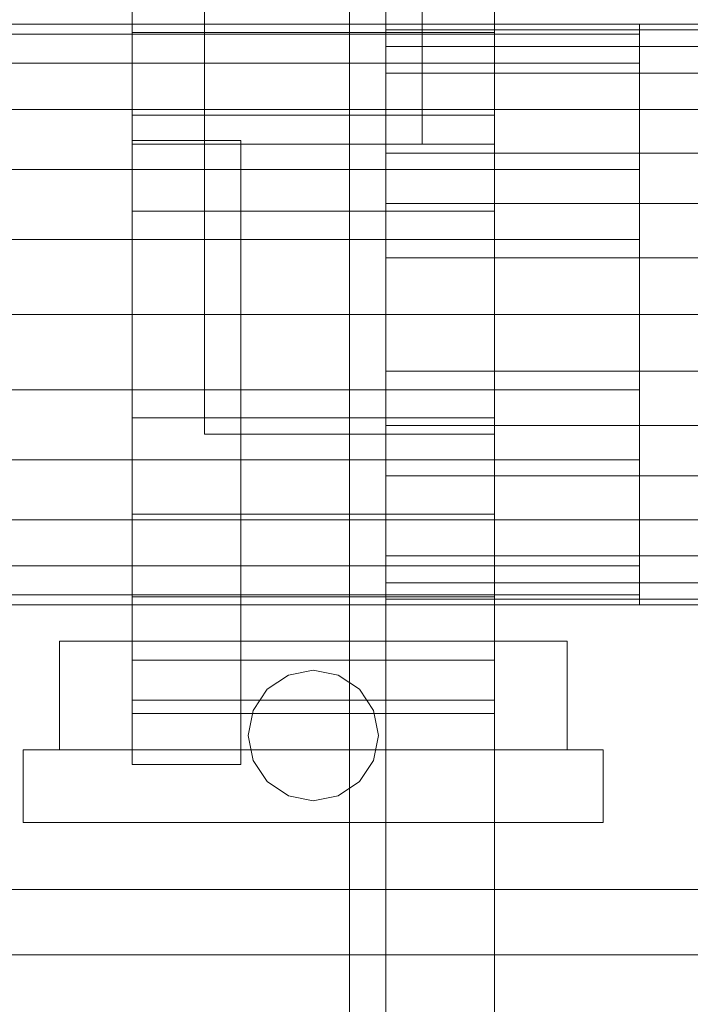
# Model space of a CAD drawing. Header units: millimetres. Extents: x -3490 to 61924, y -72580 to 6847.
# Tile 290 of 656: x 1274 to 1367, y -34169 to -34033. Entities that reach past the tile are written whole.
import ezdxf

# ---------------------------------------------------------------- set-up
doc = ezdxf.new("R2010")
doc.units = ezdxf.units.MM
for name, color, linetype, lineweight in [('COTAS_O', 1, 'Continuous', 0), ('frontal_C03', 7, 'Continuous', 0), ('frontal_secador', 7, 'Continuous', 0)]:
    doc.layers.add(name, color=color, linetype=linetype, lineweight=lineweight)
doc.dimstyles.new('R19_100', dxfattribs={"dimtxt": 250, "dimasz": 150, "dimexe": 150, "dimexo": 80, "dimgap": 100, "dimtad": 1, "dimtih": 1, "dimtoh": 1, "dimdsep": 46, "dimcen": 0.09, "dimadec": 0, "dimazin": 0, "dimtfac": 1, "dimtdec": 4, "dimtofl": 0, "dimtmove": 0, "dimatfit": 3, "dimfxl": 1, "dimtolj": 1, "dimtzin": 0, "dimarcsym": 0})

# ---------------------------------------------------------------- blocks, each defined once
blk = doc.blocks.new('DIM_R29_57')
at = {"layer": 'COTAS_O'}
for p, q in [((-1725, -33700), (-1575, -33655)), ((1725, -33700), (1575, -33655)), ((-1725, -34400), (-1725, -33700)), ((-1725, -33700), (1725, -33700)), ((-1725, -33700), (-1575, -33745)), ((1725, -33700), (1575, -33745)), ((1725, -34400), (1725, -33700))]:
    blk.add_line(p, q, dxfattribs=at)
blk.add_text('3450 O', height=250, dxfattribs=at).set_placement((0, -33600))

msp = doc.modelspace()

# ---------------------------------------------------------------- linework, layer by layer
at = {"layer": 'frontal_C03'}
for p, q in [((-1500, -34152.753), (1500, -34152.753)), ((1500, -34161.736), (-1500, -34161.736))]:
    msp.add_line(p, q, dxfattribs=at)
at = {"layer": 'frontal_secador'}
for p, q in [((1340, -36000), (1340, -33000)), ((1320, -35980), (1320, -33075)), ((1325, -36000), (1325, -33075)), ((1325, -34600), (1325, -33075)), ((1325, -35980), (1325, -33075)), ((1300, -34050), (1300, -34020)), ((1340, -34050), (1340, -34020)), ((1290, -34034.609), (1290, -34025.869)), ((1340, -34034.609), (1340, -34025.869)), ((1290, -34050), (1290, -34030)), ((1330, -34050), (1330, -34030)), ((1360, -34033.5), (-1360, -34033.5)), ((1325, -34034.269), (1325, -34033.5)), ((1430, -34033.5), (1325, -34033.5)), ((1325, -34036.545), (1325, -34034.269)), ((1430, -34034.269), (1325, -34034.269)), ((1360, -34034.863), (1360, -34033.5)), ((1360, -34034.863), (-1360, -34034.863)), ((1290, -34046), (1290, -34034.609)), ((1340, -34034.609), (1290, -34034.609)), ((1340, -34046), (1340, -34034.609)), ((1360, -34038.859), (1360, -34034.863)), ((1325, -34040.241), (1325, -34036.545)), ((1430, -34036.545), (1325, -34036.545)), ((1360, -34038.859), (-1360, -34038.859)), ((1360, -34045.216), (1360, -34038.859)), ((1325, -34045.216), (1325, -34040.241)), ((1430, -34040.241), (1325, -34040.241)), ((1360, -34045.216), (-1360, -34045.216)), ((1325, -34051.277), (1325, -34045.216)), ((1430, -34045.216), (1325, -34045.216)), ((1360, -34053.5), (1360, -34045.216)), ((1290, -34059.265), (1290, -34046)), ((1340, -34046), (1290, -34046)), ((1340, -34059.265), (1340, -34046)), ((1290, -34049.5), (1305, -34049.5)), ((1290, -34135.5), (1290, -34049.5)), ((1290, -34050), (1330, -34050)), ((1300, -34050), (1340, -34050)), ((1300, -34090), (1300, -34050)), ((1305, -34135.5), (1305, -34049.5)), ((1340, -34090), (1340, -34050)), ((1325, -34058.193), (1325, -34051.277)), ((1430, -34051.277), (1325, -34051.277)), ((1360, -34053.5), (-1360, -34053.5)), ((1360, -34063.147), (1360, -34053.5)), ((1325, -34065.696), (1325, -34058.193)), ((1430, -34058.193), (1325, -34058.193)), ((1290, -34073.5), (1290, -34059.265)), ((1340, -34059.265), (1290, -34059.265)), ((1340, -34073.5), (1340, -34059.265)), ((1360, -34063.147), (-1360, -34063.147)), ((1360, -34073.5), (1360, -34063.147)), ((1325, -34073.5), (1325, -34065.696)), ((1430, -34065.696), (1325, -34065.696)), ((-1360, -34073.5), (1360, -34073.5)), ((1290, -34073.5), (1290, -34087.735)), ((1290, -34073.5), (1340, -34073.5)), ((1325, -34073.5), (1325, -34081.304)), ((1325, -34073.5), (1430, -34073.5)), ((1340, -34087.735), (1340, -34073.5)), ((1360, -34083.853), (1360, -34073.5)), ((1325, -34081.304), (1325, -34088.807)), ((1430, -34081.304), (1325, -34081.304)), ((1360, -34083.853), (-1360, -34083.853)), ((1360, -34083.853), (1360, -34093.5)), ((1290, -34087.735), (1290, -34101)), ((1340, -34087.735), (1290, -34087.735)), ((1340, -34087.735), (1340, -34101)), ((1300, -34090), (1340, -34090)), ((1325, -34088.807), (1325, -34095.723)), ((1430, -34088.807), (1325, -34088.807)), ((1360, -34093.5), (-1360, -34093.5)), ((1360, -34093.5), (1360, -34101.784)), ((1325, -34095.723), (1325, -34101.784)), ((1430, -34095.723), (1325, -34095.723)), ((1360, -34101.784), (-1360, -34101.784)), ((1290, -34101), (1290, -34112.391)), ((1340, -34101), (1290, -34101)), ((1325, -34101.784), (1325, -34106.759)), ((1430, -34101.784), (1325, -34101.784)), ((1340, -34101), (1340, -34112.391)), ((1360, -34101.784), (1360, -34108.141)), ((1325, -34106.759), (1325, -34110.455)), ((1430, -34106.759), (1325, -34106.759)), ((1360, -34108.141), (-1360, -34108.141)), ((1360, -34108.141), (1360, -34112.137)), ((1325, -34110.455), (1325, -34112.731)), ((1430, -34110.455), (1325, -34110.455)), ((1360, -34112.137), (-1360, -34112.137)), ((1290, -34112.391), (1290, -34121.131)), ((1340, -34112.391), (1290, -34112.391)), ((1325, -34112.731), (1325, -34113.5)), ((1430, -34112.731), (1325, -34112.731)), ((1340, -34112.391), (1340, -34121.131)), ((1360, -34112.137), (1360, -34113.5)), ((1360, -34113.5), (-1360, -34113.5)), ((1430, -34113.5), (1325, -34113.5)), ((1280, -34118.5), (1350, -34118.5)), ((1280, -34133.5), (1280, -34118.5)), ((1350, -34133.5), (1350, -34118.5)), ((1290, -34121.131), (1290, -34126.626)), ((1340, -34121.131), (1290, -34121.131)), ((1340, -34121.131), (1340, -34126.626)), ((1311.556, -34123.185), (1315, -34122.5)), ((1315, -34122.5), (1318.444, -34123.185)), ((1308.636, -34125.136), (1311.556, -34123.185)), ((1318.444, -34123.185), (1321.364, -34125.136)), ((1306.685, -34128.056), (1308.636, -34125.136)), ((1321.364, -34125.136), (1323.315, -34128.056)), ((1290, -34126.626), (1290, -34128.5)), ((1340, -34126.626), (1290, -34126.626)), ((1340, -34126.626), (1340, -34128.5)), ((1340, -34128.5), (1290, -34128.5)), ((1306, -34131.5), (1306.685, -34128.056)), ((1323.315, -34128.056), (1324, -34131.5)), ((1306.685, -34134.944), (1306, -34131.5)), ((1324, -34131.5), (1323.315, -34134.944)), ((1275, -34133.5), (1355, -34133.5)), ((1275, -34143.5), (1275, -34133.5)), ((1280, -34133.5), (1350, -34133.5)), ((1355, -34143.5), (1355, -34133.5)), ((1290, -34135.5), (1305, -34135.5)), ((1308.636, -34137.864), (1306.685, -34134.944)), ((1323.315, -34134.944), (1321.364, -34137.864)), ((1311.556, -34139.815), (1308.636, -34137.864)), ((1321.364, -34137.864), (1318.444, -34139.815)), ((1315, -34140.5), (1311.556, -34139.815)), ((1318.444, -34139.815), (1315, -34140.5)), ((1275, -34143.5), (1355, -34143.5))]:
    msp.add_line(p, q, dxfattribs=at)

# ---------------------------------------------------------------- dimensions: what is measured, and where the dimension line sits
at = {"layer": 'COTAS_O'}
dim = msp.add_aligned_dim(p1=(-1725, -34400), p2=(1725, -34400), distance=700, text='<> O', dimstyle='R19_100', dxfattribs=at)
dim.commit()
dim.dimension.update_dxf_attribs({"geometry": 'DIM_R29_57', "text_midpoint": (0, -33700)})

doc.saveas('drawing.dxf')
